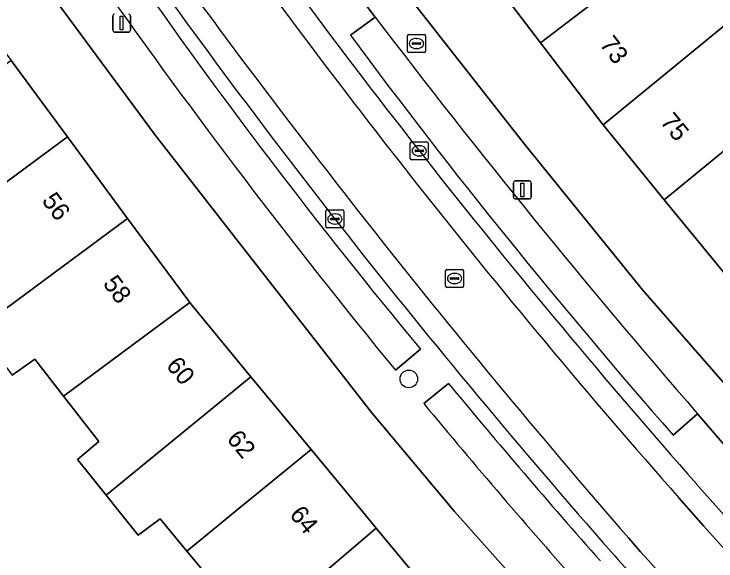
# Model space of a CAD drawing. Extents: x 162073 to 163043, y 381818 to 382561.
# Drawn here: x 162538.12 to 162577.08, y 382247.25 to 382277.59 of the extents above; entities that cross this region are included whole.
import ezdxf

# ---------------------------------------------------------------- set-up
doc = ezdxf.new("R2010")
doc.units = 0
for name, color, linetype in [('IMGEO_Boom', 7, 'Continuous'), ('IMGEO_Brandkraan', 7, 'Continuous'), ('IMGEO_Erf', 7, 'Continuous'), ('IMGEO_Fietspad_gesloten', 7, 'Continuous'), ('IMGEO_Kolk', 7, 'Continuous'), ('IMGEO_Lichtmast', 7, 'Continuous'), ('IMGEO_Pand', 7, 'Continuous'), ('IMGEO_Pand_nummerreeks', 7, 'Continuous'), ('IMGEO_Parkeervlak_open', 7, 'Continuous'), ('IMGEO_Rijbaan_lokaal_open', 7, 'Continuous'), ('IMGEO_Rioolput', 7, 'Continuous'), ('IMGEO_Voetpad_open', 7, 'Continuous')]:
    doc.layers.add(name, color=color, linetype=linetype)

msp = doc.modelspace()

# ---------------------------------------------------------------- linework, layer by layer
at = {"layer": 'IMGEO_Boom'}
msp.add_circle((162560.031, 382257.351), 0.489, dxfattribs=at)
at = {"layer": 'IMGEO_Brandkraan'}
for p, q in [((162559.954, 382275.528), (162559.954, 382276.38)), ((162560.029, 382276.454), (162560.881, 382276.454)), ((162560.442, 382276.234), (162560.467, 382276.234)), ((162560.955, 382276.38), (162560.955, 382275.528)), ((162560.213, 382275.948), (162560.213, 382275.96)), ((162560.651, 382275.911), (162560.253, 382275.911)), ((162560.256, 382275.997), (162560.654, 382275.997)), ((162560.697, 382275.96), (162560.697, 382275.948)), ((162560.881, 382275.454), (162560.029, 382275.454)), ((162560.465, 382275.674), (162560.44, 382275.674))]:
    msp.add_line(p, q, dxfattribs=at)
for points in [[(162559.954, 382275.528), (162559.954, 382276.38)], [(162560.029, 382276.454), (162560.881, 382276.454)], [(162560.955, 382276.38), (162560.955, 382275.528)], [(162560.881, 382275.454), (162560.029, 382275.454)]]:
    msp.add_lwpolyline(points, dxfattribs=at)
for centre, radius, start, end in [((162560.031, 382276.378), 0.0765, 91.552, 178.448), ((162560.031, 382276.378), 0.0765, 91.552, 178.448), ((162560.879, 382276.378), 0.0765, 1.552, 88.448), ((162560.879, 382276.378), 0.0765, 1.552, 88.448), ((162560.253, 382275.957), 0.0403, 85.8775, 175.7526), ((162560.25, 382275.947), 0.0366, 178.938, 274.7102), ((162560.654, 382275.954), 0.043, 264.8664, 352.4533), ((162560.658, 382275.959), 0.0386, 1.7309, 96.639), ((162560.031, 382275.53), 0.0765, 181.552, 268.448), ((162560.031, 382275.53), 0.0765, 181.552, 268.448), ((162560.879, 382275.53), 0.0765, 271.552, 358.448), ((162560.879, 382275.53), 0.0765, 271.552, 358.448)]:
    msp.add_arc(centre, radius, start, end, dxfattribs=at)
for centre, major_axis, ratio, start_param, end_param in [((162560.441, 382275.954), (-0.387, 0.002), 0.722429, 4.712389, 7.853982), ((162560.466, 382275.954), (-0.39, 0.002), 0.717154, 1.570796, 4.712389)]:
    msp.add_ellipse(centre, major_axis=major_axis, ratio=ratio, start_param=start_param, end_param=end_param, dxfattribs=at)
at = {"layer": 'IMGEO_Erf'}
for points in [[(162577.587, 382263.164), (162574.212, 382267.291), (162570.819, 382271.441), (162570.741, 382271.537), (162567.343, 382275.999), (162564.072, 382280.295), (162560.794, 382284.6), (162558.637, 382287.433), (162557.475, 382289.075), (162554.315, 382293.543), (162554.203, 382293.702), (162551.186, 382298.196), (162548.186, 382302.666), (162548.107, 382302.789), (162545.174, 382307.369), (162542.104, 382312.162), (162538.42, 382310.072), (162538.482, 382309.963), (162543.722, 382301.72), (162549.149, 382293.599), (162560.037, 382278.564), (162566.443, 382270.365), (162573.002, 382262.288), (162578.376, 382256.162)], [(162567.838, 382244.089), (162562.574, 382250), (162557.981, 382255.464), (162545.965, 382270.851), (162540.59, 382278.138), (162532.058, 382290.664), (162528.627, 382288.327), (162531.6, 382283.968), (162534.706, 382279.414), (162534.828, 382279.235), (162537.954, 382275.004), (162541.079, 382270.777), (162544.42, 382266.255), (162547.873, 382261.582), (162547.996, 382261.416), (162551.264, 382257.471), (162554.603, 382253.441), (162557.453, 382250), (162558.225, 382249.068), (162561.821, 382244.727)], [(162549.897, 382245.186), (162547.713, 382247.804), (162546.223, 382249.591), (162544.998, 382248.687), (162543.946, 382250), (162543.228, 382250.896), (162541.634, 382252.885), (162542.819, 382253.879), (162540.861, 382256.402), (162539.275, 382258.445), (162538.019, 382257.551)]]:
    msp.add_lwpolyline(points, dxfattribs=at)
at = {"layer": 'IMGEO_Fietspad_gesloten'}
for points in [[(162578.321, 382248.919), (162575.99, 382251.537)], [(162575.017, 382250.754), (162575.704, 382249.978), (162576.392, 382249.203)], [(162572.891, 382247.765), (162572.563, 382248.141), (162572.236, 382248.517)]]:
    msp.add_lwpolyline(points, dxfattribs=at)
for centre, radius, start, end in [((162889.002, 382527.869), 417.535, 215.18867, 221.43866), ((162887.651, 382526.566), 416.908, 215.16666, 221.41939), ((162925.411, 382556.017), 468.283, 215.48349, 221.04527), ((162882.773, 382522.083), 415.08, 215.08056, 221.37068), ((162911.998, 382552.033), 452.037, 222.06113, 228.11702), ((162867.564, 382508.535), 394.712, 221.354, 222.00626), ((162917.637, 382558.184), 463.907, 222.00082, 227.23398)]:
    msp.add_arc(centre, radius, start, end, dxfattribs=at)
at = {"layer": 'IMGEO_Kolk'}
for p, q in [((162560.112, 382269.575), (162560.112, 382270.427)), ((162560.187, 382270.501), (162561.039, 382270.501)), ((162561.113, 382270.427), (162561.113, 382269.575)), ((162560.371, 382269.995), (162560.371, 382270.007)), ((162560.809, 382269.958), (162560.411, 382269.958)), ((162560.414, 382270.044), (162560.812, 382270.044)), ((162560.6, 382270.281), (162560.625, 382270.281)), ((162560.855, 382270.007), (162560.855, 382269.995)), ((162560.623, 382269.721), (162560.598, 382269.721)), ((162561.039, 382269.501), (162560.187, 382269.501)), ((162555.429, 382265.797), (162555.429, 382266.649)), ((162555.504, 382266.723), (162556.356, 382266.723)), ((162555.917, 382266.503), (162555.942, 382266.503)), ((162556.43, 382266.649), (162556.43, 382265.797)), ((162555.688, 382266.217), (162555.688, 382266.229)), ((162556.126, 382266.18), (162555.728, 382266.18)), ((162555.731, 382266.266), (162556.129, 382266.266)), ((162556.172, 382266.229), (162556.172, 382266.217)), ((162556.356, 382265.723), (162555.504, 382265.723)), ((162555.94, 382265.943), (162555.915, 382265.943))]:
    msp.add_line(p, q, dxfattribs=at)
for points in [[(162560.112, 382269.575), (162560.112, 382270.427)], [(162560.187, 382270.501), (162561.039, 382270.501)], [(162561.113, 382270.427), (162561.113, 382269.575)], [(162561.039, 382269.501), (162560.187, 382269.501)], [(162555.429, 382265.797), (162555.429, 382266.649)], [(162555.504, 382266.723), (162556.356, 382266.723)], [(162556.43, 382266.649), (162556.43, 382265.797)], [(162556.356, 382265.723), (162555.504, 382265.723)]]:
    msp.add_lwpolyline(points, dxfattribs=at)
for centre, radius, start, end in [((162560.189, 382270.425), 0.0765, 91.552, 178.448), ((162560.189, 382270.425), 0.0765, 91.552, 178.448), ((162561.037, 382270.425), 0.0765, 1.552, 88.448), ((162561.037, 382270.425), 0.0765, 1.552, 88.448), ((162560.411, 382270.004), 0.0403, 85.8775, 175.7526), ((162560.408, 382269.994), 0.0366, 178.938, 274.7102), ((162560.812, 382270.001), 0.043, 264.8664, 352.4533), ((162560.816, 382270.006), 0.0386, 1.7309, 96.639), ((162560.189, 382269.577), 0.0765, 181.552, 268.448), ((162560.189, 382269.577), 0.0765, 181.552, 268.448), ((162561.037, 382269.577), 0.0765, 271.552, 358.448), ((162561.037, 382269.577), 0.0765, 271.552, 358.448), ((162555.506, 382266.647), 0.0765, 91.552, 178.448), ((162555.506, 382266.647), 0.0765, 91.552, 178.448), ((162556.354, 382266.647), 0.0765, 1.552, 88.448), ((162556.354, 382266.647), 0.0765, 1.552, 88.448), ((162555.728, 382266.226), 0.0403, 85.8775, 175.7526), ((162555.725, 382266.216), 0.0366, 178.938, 274.7102), ((162556.129, 382266.223), 0.043, 264.8664, 352.4533), ((162556.133, 382266.228), 0.0386, 1.7309, 96.639), ((162555.506, 382265.799), 0.0765, 181.552, 268.448), ((162555.506, 382265.799), 0.0765, 181.552, 268.448), ((162556.354, 382265.799), 0.0765, 271.552, 358.448), ((162556.354, 382265.799), 0.0765, 271.552, 358.448)]:
    msp.add_arc(centre, radius, start, end, dxfattribs=at)
for centre, major_axis, ratio, start_param, end_param in [((162560.599, 382270.001), (-0.387, 0.002), 0.722429, 4.712389, 7.853982), ((162560.624, 382270.001), (-0.39, 0.002), 0.717154, 1.570796, 4.712389), ((162555.916, 382266.223), (-0.387, 0.002), 0.722429, 4.712389, 7.853982), ((162555.941, 382266.223), (-0.39, 0.002), 0.717154, 1.570796, 4.712389)]:
    msp.add_ellipse(centre, major_axis=major_axis, ratio=ratio, start_param=start_param, end_param=end_param, dxfattribs=at)
at = {"layer": 'IMGEO_Lichtmast'}
for p, q in [((162543.592, 382276.69), (162543.592, 382277.49)), ((162543.592, 382277.49), (162543.592, 382276.69)), ((162544.582, 382277.49), (162544.582, 382276.69)), ((162544.582, 382276.69), (162544.582, 382277.49)), ((162544.482, 382276.59), (162543.692, 382276.59)), ((162543.692, 382276.59), (162544.482, 382276.59)), ((162565.836, 382267.432), (162565.836, 382268.232)), ((162565.836, 382268.232), (162565.836, 382267.432)), ((162565.936, 382268.332), (162566.726, 382268.332)), ((162566.726, 382268.332), (162565.936, 382268.332)), ((162566.826, 382268.232), (162566.826, 382267.432)), ((162566.826, 382267.432), (162566.826, 382268.232)), ((162566.726, 382267.332), (162565.936, 382267.332)), ((162565.936, 382267.332), (162566.726, 382267.332))]:
    msp.add_line(p, q, dxfattribs=at)
for points in [[(162544.012, 382277.465), (162544.162, 382277.465), (162544.162, 382276.715), (162544.012, 382276.715), (162544.012, 382277.465)], [(162566.256, 382268.207), (162566.406, 382268.207), (162566.406, 382267.457), (162566.256, 382267.457), (162566.256, 382268.207)]]:
    msp.add_lwpolyline(points, dxfattribs=at)
for centre, start, end in [((162543.692, 382277.49), 90, 180), ((162543.692, 382277.49), 90, 180), ((162544.482, 382277.49), 0, 90), ((162544.482, 382277.49), 360, 90), ((162543.692, 382276.69), 180, 270), ((162543.692, 382276.69), 180, 270), ((162544.482, 382276.69), 270, 0), ((162544.482, 382276.69), 270, 0), ((162565.936, 382268.232), 90, 180), ((162565.936, 382268.232), 90, 180), ((162566.726, 382268.232), 0, 90), ((162566.726, 382268.232), 360, 90), ((162565.936, 382267.432), 180, 270), ((162565.936, 382267.432), 180, 270), ((162566.726, 382267.432), 270, 0), ((162566.726, 382267.432), 270, 0)]:
    msp.add_arc(centre, 0.1, start, end, dxfattribs=at)
at = {"layer": 'IMGEO_Pand'}
for points in [[(162577.874, 382284.017), (162578.261, 382284.311), (162574.99, 382288.607), (162571.077, 382285.628), (162564.072, 382280.295), (162567.343, 382275.999), (162575.509, 382282.216)], [(162577.667, 382277.043), (162581.209, 382279.94), (162577.874, 382284.017), (162575.509, 382282.216), (162567.343, 382275.999), (162570.741, 382271.537), (162570.819, 382271.441)], [(162574.212, 382267.291), (162582.31, 382273.914), (162580.476, 382276.079), (162579.283, 382275.102), (162577.667, 382277.043), (162570.819, 382271.441)], [(162584.41, 382268.883), (162587.543, 382271.672), (162584.347, 382275.58), (162582.31, 382273.914), (162574.212, 382267.291), (162577.587, 382263.164), (162577.763, 382262.966)], [(162529.688, 382268.898), (162531.359, 382266.556), (162532.504, 382267.429), (162533.946, 382265.507), (162541.079, 382270.777), (162537.954, 382275.004)], [(162536.115, 382260.119), (162544.42, 382266.255), (162541.079, 382270.777), (162533.946, 382265.507), (162535.96, 382262.823), (162534.774, 382261.928)], [(162547.873, 382261.582), (162544.42, 382266.255), (162536.115, 382260.119), (162538.019, 382257.551), (162539.275, 382258.445), (162540.861, 382256.402)], [(162547.873, 382261.582), (162540.861, 382256.402), (162542.819, 382253.879), (162541.634, 382252.885), (162543.228, 382250.896), (162551.264, 382257.471), (162547.996, 382261.416)], [(162554.603, 382253.441), (162551.264, 382257.471), (162543.228, 382250.896), (162543.946, 382250), (162544.998, 382248.687), (162546.223, 382249.591), (162547.713, 382247.804), (162550.397, 382250)], [(162550.422, 382242.437), (162558.225, 382249.068), (162557.453, 382250), (162554.603, 382253.441), (162550.397, 382250), (162547.713, 382247.804), (162549.897, 382245.186), (162548.891, 382244.272)], [(162555.176, 382239.08), (162561.821, 382244.727), (162558.225, 382249.068), (162550.422, 382242.437), (162552.375, 382240.096), (162553.491, 382241.049)]]:
    msp.add_lwpolyline(points, close=True, dxfattribs=at)
at = {"layer": 'IMGEO_Parkeervlak_open'}
for points in [[(162558.167, 382277.414), (162556.792, 382276.412)], [(162559.29, 382257.831), (162560.68, 382259.004)], [(162562.228, 382257.099), (162560.862, 382255.981)], [(162574.697, 382254.237), (162576.052, 382255.421)]]:
    msp.add_lwpolyline(points, dxfattribs=at)
for centre, radius, start, end in [((162801.684, 382459.314), 313.38, 214.82784, 219.73166), ((162851.914, 382497.521), 378.259, 215.23116, 219.3211), ((162912.93, 382547.643), 445.96, 217.29717, 220.93976), ((162837.232, 382484.534), 349.23, 216.58017, 221.25747), ((162868.506, 382511.067), 397.877, 219.66574, 221.53301), ((162867.478, 382510.137), 398.257, 219.65561, 221.57769)]:
    msp.add_arc(centre, radius, start, end, dxfattribs=at)
at = {"layer": 'IMGEO_Rijbaan_lokaal_open'}
for points in [[(162576.392, 382249.203), (162575.704, 382249.978), (162575.017, 382250.754)], [(162572.236, 382248.517), (162572.563, 382248.141), (162572.891, 382247.765)]]:
    msp.add_lwpolyline(points, dxfattribs=at)
for centre, radius, start, end in [((162887.651, 382526.566), 416.908, 215.16666, 221.41939), ((162925.411, 382556.017), 468.283, 215.48349, 221.04527), ((162911.998, 382552.033), 452.037, 222.06113, 228.11702), ((162917.637, 382558.184), 463.907, 222.00082, 227.23398)]:
    msp.add_arc(centre, radius, start, end, dxfattribs=at)
at = {"layer": 'IMGEO_Rioolput'}
for p, q in [((162562.072, 382262.496), (162562.072, 382263.348)), ((162562.147, 382263.422), (162562.999, 382263.422)), ((162563.073, 382263.348), (162563.073, 382262.496)), ((162562.331, 382262.916), (162562.331, 382262.928)), ((162562.374, 382262.965), (162562.772, 382262.965)), ((162562.56, 382263.202), (162562.585, 382263.202)), ((162562.815, 382262.928), (162562.815, 382262.916)), ((162562.769, 382262.879), (162562.371, 382262.879)), ((162562.583, 382262.642), (162562.558, 382262.642)), ((162562.999, 382262.422), (162562.147, 382262.422))]:
    msp.add_line(p, q, dxfattribs=at)
for points in [[(162562.072, 382262.496), (162562.072, 382263.348)], [(162562.147, 382263.422), (162562.999, 382263.422)], [(162563.073, 382263.348), (162563.073, 382262.496)], [(162562.999, 382262.422), (162562.147, 382262.422)]]:
    msp.add_lwpolyline(points, dxfattribs=at)
for centre, radius, start, end in [((162562.149, 382263.346), 0.0765, 91.552, 178.448), ((162562.149, 382263.346), 0.0765, 91.552, 178.448), ((162562.997, 382263.346), 0.0765, 1.552, 88.448), ((162562.997, 382263.346), 0.0765, 1.552, 88.448), ((162562.371, 382262.925), 0.0403, 85.8775, 175.7526), ((162562.776, 382262.927), 0.0386, 1.7309, 96.639), ((162562.368, 382262.915), 0.0366, 178.938, 274.7102), ((162562.772, 382262.922), 0.043, 264.8664, 352.4533), ((162562.149, 382262.498), 0.0765, 181.552, 268.448), ((162562.149, 382262.498), 0.0765, 181.552, 268.448), ((162562.997, 382262.498), 0.0765, 271.552, 358.448), ((162562.997, 382262.498), 0.0765, 271.552, 358.448)]:
    msp.add_arc(centre, radius, start, end, dxfattribs=at)
for centre, major_axis, ratio, start_param, end_param in [((162562.559, 382262.922), (-0.387, 0.002), 0.722429, 4.712389, 7.853982), ((162562.584, 382262.922), (-0.39, 0.002), 0.717154, 1.570796, 4.712389)]:
    msp.add_ellipse(centre, major_axis=major_axis, ratio=ratio, start_param=start_param, end_param=end_param, dxfattribs=at)
at = {"layer": 'IMGEO_Voetpad_open'}
for points in [[(162595.326, 382237.974), (162583.782, 382250), (162580.144, 382254.147), (162579.692, 382254.662), (162578.376, 382256.162), (162573.002, 382262.288), (162566.443, 382270.365), (162560.037, 382278.564), (162549.149, 382293.599), (162543.722, 382301.72), (162538.482, 382309.963), (162538.42, 382310.072), (162537.537, 382311.628), (162528.204, 382328.076)], [(162515.515, 382317.726), (162524.856, 382301.801), (162530.981, 382292.245), (162532.058, 382290.664), (162540.59, 382278.138), (162545.965, 382270.851), (162557.981, 382255.464), (162562.574, 382250), (162567.838, 382244.089), (162572.157, 382239.239), (162572.556, 382238.82), (162573.298, 382238.041), (162584.822, 382225.942), (162592.043, 382218.91), (162605.774, 382206.205), (162621.309, 382192.475), (162624.656, 382189.517), (162626.716, 382187.697), (162638.741, 382177.42), (162641.717, 382174.636)], [(162556.792, 382276.412), (162558.167, 382277.414), (162556.705, 382279.353), (162555.296, 382278.324)], [(162556.705, 382279.353), (162558.167, 382277.414)], [(162560.68, 382259.004), (162559.29, 382257.831)], [(162560.862, 382255.981), (162562.228, 382257.099)], [(162587.206, 382240.559), (162588.472, 382241.81), (162586.621, 382243.742), (162585.316, 382242.536), (162577.854, 382250.609), (162579.159, 382251.815), (162576.052, 382255.421), (162574.697, 382254.237)], [(162576.052, 382255.421), (162579.159, 382251.815), (162586.621, 382243.742), (162588.472, 382241.81)], [(162575.99, 382251.537), (162578.321, 382248.919)]]:
    msp.add_lwpolyline(points, dxfattribs=at)
for centre, radius, start, end in [((162889.002, 382527.869), 417.535, 215.18867, 221.43866), ((162882.773, 382522.083), 415.08, 215.08056, 221.37068), ((162801.684, 382459.314), 313.38, 214.82784, 219.73166), ((162851.914, 382497.521), 378.259, 215.23116, 219.3211), ((162912.93, 382547.643), 445.96, 217.29717, 220.93976), ((162837.232, 382484.534), 349.23, 216.58017, 221.25747), ((162868.506, 382511.067), 397.877, 219.66574, 221.53301), ((162867.478, 382510.137), 398.257, 219.65561, 221.57769), ((162867.564, 382508.535), 394.712, 221.354, 222.00626)]:
    msp.add_arc(centre, radius, start, end, dxfattribs=at)

# ---------------------------------------------------------------- texts
at = {"layer": 'IMGEO_Pand_nummerreeks'}
for s, rotation, p in [('73', 307.328, (162570.584, 382275.905)), ('75', 309.2704, (162573.944, 382271.601)), ('56', 306.4639, (162539.62, 382267.232)), ('58', 306.351, (162543.012, 382262.634)), ('60', 309.6383, (162546.514, 382258.065)), ('62', 309.6383, (162549.879, 382254.002)), ('64', 309.6337, (162553.363, 382249.8))]:
    msp.add_text(s, height=1, rotation=rotation, dxfattribs=at).set_placement(p)

doc.saveas('drawing.dxf')
